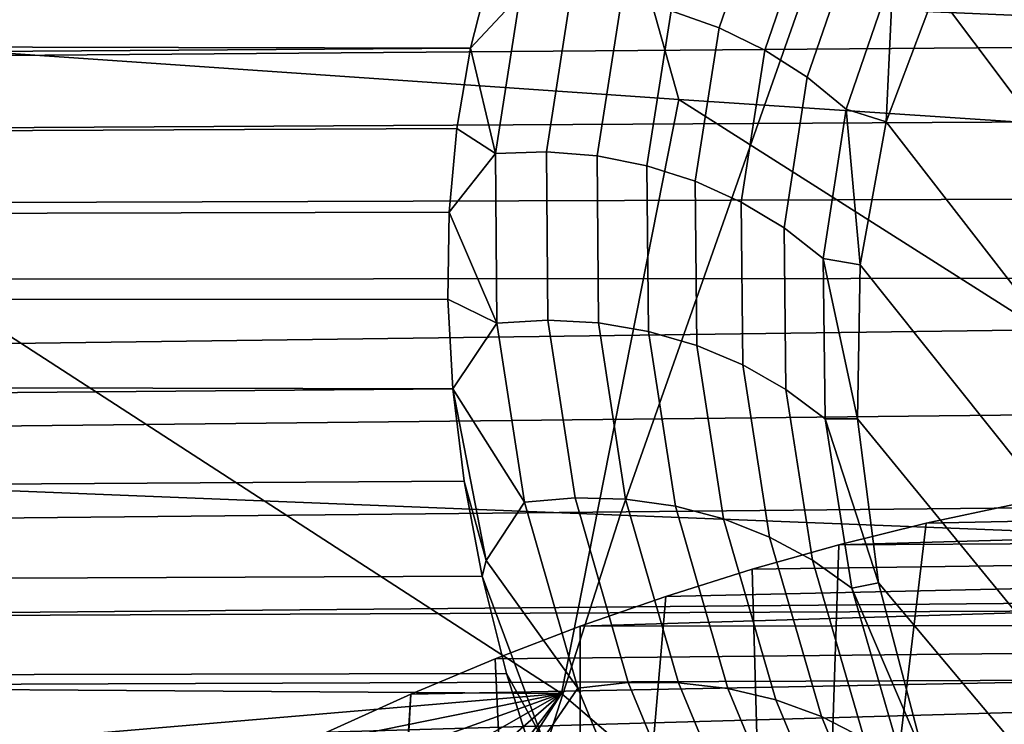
# Model space of a CAD drawing. Header units: metres. Extents: x -240 to 45, y -77 to 27.
# Tile 493 of 656: x -178.648 to -177.698, y 6.237 to 6.917. Entities that reach past the tile are written whole.
import ezdxf

# ---------------------------------------------------------------- set-up
doc = ezdxf.new("R2010")
doc.units = ezdxf.units.M
doc.layers.add('solid_102011X2', color=7, linetype='CONTINUOUS')

msp = doc.modelspace()

# ---------------------------------------------------------------- linework, layer by layer
at = {"layer": 'solid_102011X2'}
for points in [[(-178.174988, 7.418637, 304.936127), (-178.01207, 6.840441, 304.676178), (-179.128815, 6.917336, 303.01825), (-179.296097, 7.501944, 303.280029)], [(-177.041016, 7.337497, 306.575623), (-176.882492, 6.765562, 306.317352), (-178.01207, 6.840441, 304.676178), (-178.174988, 7.418637, 304.936127)], [(-175.902405, 7.329002, 345.513977), (-177.709656, 7.411116, 344.124908), (-177.895569, 6.93054, 344.335449), (-176.083359, 6.853738, 345.724579)], [(-177.926178, 7.04583, 291.859161), (-177.973221, 6.909657, 291.453552), (-178.019547, 6.925918, 291.451477), (-177.972076, 7.063404, 291.859802)], [(-177.764542, 6.945489, 291.932556), (-177.695618, 7.059473, 292.318939), (-177.512146, 6.806411, 292.335815), (-177.579498, 6.699047, 291.957825)], [(-177.88266, 7.023068, 291.860535), (-177.929214, 6.8882, 291.457672), (-177.973221, 6.909657, 291.453552), (-177.926178, 7.04583, 291.859161)], [(-177.842133, 6.995464, 291.863861), (-177.888168, 6.86187, 291.463745), (-177.929214, 6.8882, 291.457672), (-177.88266, 7.023068, 291.860535)], [(-177.895569, 6.93054, 344.335449), (-179.692368, 7.008227, 342.922791), (-179.870377, 6.511478, 343.118958), (-178.068878, 6.439284, 344.531738)], [(-174.429214, 6.993353, 297.876404), (-180.121445, 6.935884, 301.470245), (-180.013489, 6.872426, 301.587921), (-174.251602, 6.917802, 297.996216)], [(-177.805237, 6.963433, 291.869141), (-177.850708, 6.831065, 291.47168), (-177.888168, 6.86187, 291.463745), (-177.842133, 6.995464, 291.863861)], [(-178.194077, 6.964564, 291.538513), (-178.213211, 6.890154, 291.33197), (-184.833878, 6.905131, 295.352905), (-184.790207, 6.963541, 295.498779)], [(-178.165283, 6.941477, 291.457611), (-178.213211, 6.890154, 291.33197), (-178.194077, 6.964564, 291.538513)], [(-177.805237, 6.963433, 291.869141), (-177.81192, 6.818881, 291.545776), (-177.850708, 6.831065, 291.47168)], [(-177.805237, 6.963433, 291.869141), (-177.764542, 6.945489, 291.932556), (-177.81192, 6.818881, 291.545776)], [(-178.165283, 6.941477, 291.457611), (-178.189056, 6.788187, 291.044189), (-178.213211, 6.890154, 291.33197)], [(-178.116318, 6.941948, 291.453522), (-178.139969, 6.789915, 291.042511), (-178.189056, 6.788187, 291.044189), (-178.165283, 6.941477, 291.457611)], [(-178.06749, 6.936736, 291.451477), (-178.090988, 6.78601, 291.042969), (-178.139969, 6.789915, 291.042511), (-178.116318, 6.941948, 291.453522)], [(-178.019547, 6.925918, 291.451477), (-178.042847, 6.776531, 291.045593), (-178.090988, 6.78601, 291.042969), (-178.06749, 6.936736, 291.451477)], [(-177.81192, 6.818881, 291.545776), (-177.764542, 6.945489, 291.932556), (-177.579498, 6.699047, 291.957825), (-177.626053, 6.579275, 291.578094)], [(-176.083359, 6.853738, 345.724579), (-177.895569, 6.93054, 344.335449), (-178.068878, 6.439284, 344.531738), (-176.252045, 6.367915, 345.920898)], [(-174.251602, 6.917802, 297.996216), (-180.013489, 6.872426, 301.587921), (-179.905289, 6.806316, 301.70401), (-174.070908, 6.838731, 298.110657)], [(-179.152237, 6.274087, 302.465759), (-179.236389, 6.340068, 302.384369), (-179.128815, 6.917336, 303.01825), (-178.125336, 6.26721, 304.048279)], [(-178.125336, 6.26721, 304.048279), (-179.128815, 6.917336, 303.01825), (-178.01207, 6.840441, 304.676178)], [(-177.973221, 6.909657, 291.453552), (-177.996262, 6.761621, 291.050354), (-178.042847, 6.776531, 291.045593), (-178.019547, 6.925918, 291.451477)], [(-177.929214, 6.8882, 291.457672), (-177.951935, 6.741507, 291.057159), (-177.996262, 6.761621, 291.050354), (-177.973221, 6.909657, 291.453552)], [(-178.213211, 6.890154, 291.33197), (-184.876175, 6.844224, 295.207031), (-184.833878, 6.905131, 295.352905)], [(-178.213211, 6.890154, 291.33197), (-178.226501, 6.812467, 291.125214), (-184.91713, 6.780863, 295.061401), (-184.876175, 6.844224, 295.207031)], [(-178.189056, 6.788187, 291.044189), (-178.226501, 6.812467, 291.125214), (-178.213211, 6.890154, 291.33197)], [(-177.888168, 6.86187, 291.463745), (-177.910553, 6.716489, 291.065918), (-177.951935, 6.741507, 291.057159), (-177.929214, 6.8882, 291.457672)], [(-177.850708, 6.831065, 291.47168), (-177.872742, 6.686948, 291.076508), (-177.910553, 6.716489, 291.065918), (-177.888168, 6.86187, 291.463745)], [(-174.070908, 6.838731, 298.110657), (-179.905289, 6.806316, 301.70401), (-179.797089, 6.737672, 301.818359), (-173.887131, 6.756236, 298.219635)], [(-177.384277, 5.631658, 304.724884), (-178.125336, 6.26721, 304.048279), (-178.01207, 6.840441, 304.676178), (-177.001266, 6.198217, 305.697357)], [(-177.001266, 6.198217, 305.697357), (-178.01207, 6.840441, 304.676178), (-176.882492, 6.765562, 306.317352)], [(-177.850708, 6.831065, 291.47168), (-177.837112, 6.680887, 291.160919), (-177.872742, 6.686948, 291.076508)], [(-177.850708, 6.831065, 291.47168), (-177.81192, 6.818881, 291.545776), (-177.837112, 6.680887, 291.160919)], [(-177.837112, 6.680887, 291.160919), (-177.81192, 6.818881, 291.545776), (-177.626053, 6.579275, 291.578094), (-177.651291, 6.447867, 291.197632)], [(-178.226501, 6.812467, 291.125214), (-178.233841, 6.731635, 290.918427), (-184.956818, 6.715121, 294.916229), (-184.91713, 6.780863, 295.061401)], [(-178.189056, 6.788187, 291.044189), (-178.233841, 6.731635, 290.918427), (-178.226501, 6.812467, 291.125214)], [(-178.189056, 6.788187, 291.044189), (-178.187744, 6.62443, 290.634583), (-178.233841, 6.731635, 290.918427)], [(-178.139969, 6.789915, 291.042511), (-178.138702, 6.627408, 290.635254), (-178.187744, 6.62443, 290.634583), (-178.189056, 6.788187, 291.044189)], [(-178.090988, 6.78601, 291.042969), (-178.089706, 6.624806, 290.638214), (-178.138702, 6.627408, 290.635254), (-178.139969, 6.789915, 291.042511)], [(-178.042847, 6.776531, 291.045593), (-178.041534, 6.616662, 290.643463), (-178.089706, 6.624806, 290.638214), (-178.090988, 6.78601, 291.042969)], [(-177.996262, 6.761621, 291.050354), (-177.994888, 6.6031, 290.650879), (-178.041534, 6.616662, 290.643463), (-178.042847, 6.776531, 291.045593)], [(-173.887131, 6.756236, 298.219635), (-179.797089, 6.737672, 301.818359), (-179.688889, 6.666464, 301.930939), (-173.700348, 6.670472, 298.322906)], [(-177.951935, 6.741507, 291.057159), (-177.95047, 6.584324, 290.66037), (-177.994888, 6.6031, 290.650879), (-177.996262, 6.761621, 291.050354)], [(-177.910553, 6.716489, 291.065918), (-177.908966, 6.560618, 290.671753), (-177.95047, 6.584324, 290.66037), (-177.951935, 6.741507, 291.057159)], [(-178.233841, 6.731635, 290.918427), (-178.235153, 6.647827, 290.711792), (-184.995148, 6.646972, 294.771545), (-184.956818, 6.715121, 294.916229)], [(-178.187744, 6.62443, 290.634583), (-178.235153, 6.647827, 290.711792), (-178.233841, 6.731635, 290.918427)], [(-177.872742, 6.686948, 291.076508), (-177.870987, 6.53234, 290.684906), (-177.908966, 6.560618, 290.671753), (-177.910553, 6.716489, 291.065918)], [(-177.872742, 6.686948, 291.076508), (-177.837112, 6.680887, 291.160919), (-177.839737, 6.532369, 290.778656)], [(-177.872742, 6.686948, 291.076508), (-177.839737, 6.532369, 290.778656), (-177.870987, 6.53234, 290.684906)], [(-177.839737, 6.532369, 290.778656), (-177.837112, 6.680887, 291.160919), (-177.651291, 6.447867, 291.197632), (-177.655167, 6.306584, 290.818359)], [(-173.700348, 6.670472, 298.322906), (-179.688889, 6.666464, 301.930939), (-179.580765, 6.592705, 302.04184)], [(-173.700348, 6.670472, 298.322906), (-179.580765, 6.592705, 302.04184), (-179.472977, 6.516578, 302.150757), (-173.510559, 6.581541, 298.420441)], [(-178.235153, 6.647827, 290.711792), (-178.230347, 6.561214, 290.505463), (-185.032104, 6.576447, 294.627411), (-184.995148, 6.646972, 294.771545)], [(-178.187744, 6.62443, 290.634583), (-178.230347, 6.561214, 290.505463), (-178.235153, 6.647827, 290.711792)], [(-178.187744, 6.62443, 290.634583), (-178.161179, 6.45186, 290.22995), (-178.230347, 6.561214, 290.505463)], [(-178.138702, 6.627408, 290.635254), (-178.112305, 6.456062, 290.233032), (-178.161179, 6.45186, 290.22995), (-178.187744, 6.62443, 290.634583)], [(-178.089706, 6.624806, 290.638214), (-178.063492, 6.454734, 290.238525), (-178.112305, 6.456062, 290.233032), (-178.138702, 6.627408, 290.635254)], [(-178.041534, 6.616662, 290.643463), (-178.015457, 6.447896, 290.246338), (-178.063492, 6.454734, 290.238525), (-178.089706, 6.624806, 290.638214)], [(-177.994888, 6.6031, 290.650879), (-177.968948, 6.43565, 290.256378), (-178.015457, 6.447896, 290.246338), (-178.041534, 6.616662, 290.643463)], [(-177.95047, 6.584324, 290.66037), (-177.924637, 6.418183, 290.268494), (-177.968948, 6.43565, 290.256378), (-177.994888, 6.6031, 290.650879)], [(-178.230347, 6.561214, 290.505463), (-185.06781, 6.503639, 294.484161), (-185.032104, 6.576447, 294.627411)], [(-173.510559, 6.581541, 298.420441), (-179.472977, 6.516578, 302.150757), (-179.354416, 6.429766, 302.268738), (-173.317963, 6.489705, 298.511963)], [(-177.908966, 6.560618, 290.671753), (-177.883209, 6.395757, 290.282501), (-177.924637, 6.418183, 290.268494), (-177.95047, 6.584324, 290.66037)], [(-178.230347, 6.561214, 290.505463), (-178.21933, 6.471985, 290.299652), (-185.102188, 6.428566, 294.341827), (-185.06781, 6.503639, 294.484161)], [(-178.198196, 6.395573, 290.124023), (-178.21933, 6.471985, 290.299652), (-178.230347, 6.561214, 290.505463)], [(-178.161179, 6.45186, 290.22995), (-178.198196, 6.395573, 290.124023), (-178.230347, 6.561214, 290.505463)], [(-177.870987, 6.53234, 290.684906), (-177.845291, 6.368711, 290.298187), (-177.883209, 6.395757, 290.282501), (-177.908966, 6.560618, 290.671753)], [(-177.870987, 6.53234, 290.684906), (-177.839737, 6.532369, 290.778656), (-177.819366, 6.373904, 290.398529)], [(-177.870987, 6.53234, 290.684906), (-177.819366, 6.373904, 290.398529), (-177.845291, 6.368711, 290.298187)], [(-177.819366, 6.373904, 290.398529), (-177.839737, 6.532369, 290.778656), (-177.655167, 6.306584, 290.818359), (-177.637802, 6.157432, 290.442566)], [(-178.068878, 6.439284, 344.531738), (-179.870377, 6.511478, 343.118958), (-180.035156, 6.004684, 343.300598), (-178.229309, 5.938097, 344.71344)], [(-173.317963, 6.489705, 298.511963), (-179.354416, 6.429766, 302.268738), (-179.236389, 6.340068, 302.384369), (-173.122589, 6.395106, 298.597412)], [(-178.21933, 6.471985, 290.299652), (-178.202026, 6.380337, 290.094452), (-185.135239, 6.35123, 294.200409), (-185.102188, 6.428566, 294.341827)], [(-178.198196, 6.395573, 290.124023), (-178.202026, 6.380337, 290.094452), (-178.21933, 6.471985, 290.299652)], [(-178.161179, 6.45186, 290.22995), (-178.109497, 6.272243, 289.831482), (-178.198196, 6.395573, 290.124023)], [(-178.112305, 6.456062, 290.233032), (-178.060959, 6.277645, 289.836945), (-178.109497, 6.272243, 289.831482), (-178.161179, 6.45186, 290.22995)], [(-178.063492, 6.454734, 290.238525), (-178.012466, 6.277564, 289.84494), (-178.060959, 6.277645, 289.836945), (-178.112305, 6.456062, 290.233032)], [(-178.015457, 6.447896, 290.246338), (-177.964767, 6.272, 289.855347), (-178.012466, 6.277564, 289.84494), (-178.063492, 6.454734, 290.238525)], [(-177.773468, 6.43143, 294.27771), (-177.097992, 6.445362, 294.016388), (-177.045517, 6.458176, 294.135376), (-177.68895, 6.449529, 294.418335)], [(-177.968948, 6.43565, 290.256378), (-177.918549, 6.261037, 289.867981), (-177.964767, 6.272, 289.855347), (-178.015457, 6.447896, 290.246338)], [(-177.773468, 6.43143, 294.27771), (-177.68895, 6.449529, 294.418335), (-177.681732, 5.509223, 294.430389), (-177.889053, 5.458401, 294.085327)], [(-177.857651, 6.410567, 294.137573), (-177.148422, 6.430851, 293.896515), (-177.097992, 6.445362, 294.016388), (-177.773468, 6.43143, 294.27771)], [(-176.252045, 6.367915, 345.920898), (-178.068878, 6.439284, 344.531738), (-178.229309, 5.938097, 344.71344), (-176.408203, 5.872274, 346.102661)], [(-177.924637, 6.418183, 290.268494), (-177.874542, 6.244842, 289.88266), (-177.918549, 6.261037, 289.867981), (-177.968948, 6.43565, 290.256378)], [(-177.773468, 6.43143, 294.27771), (-177.889053, 5.458401, 294.085327), (-177.857651, 6.410567, 294.137573)], [(-177.128204, 6.428779, 293.837067), (-177.148422, 6.430851, 293.896515), (-177.857651, 6.410567, 294.137573), (-177.196808, 6.414644, 293.775787)], [(-177.941437, 6.387, 293.998138), (-177.243088, 6.396753, 293.654266), (-177.196808, 6.414644, 293.775787), (-177.857651, 6.410567, 294.137573)], [(-177.883209, 6.395757, 290.282501), (-177.833405, 6.223658, 289.8992), (-177.874542, 6.244842, 289.88266), (-177.924637, 6.418183, 290.268494)], [(-177.941437, 6.387, 293.998138), (-177.857651, 6.410567, 294.137573), (-177.889053, 5.458401, 294.085327), (-177.915115, 5.450675, 294.041962)], [(-173.062653, 6.365827, 298.622131), (-173.122589, 6.395106, 298.597412), (-179.236389, 6.340068, 302.384369)], [(-178.109497, 6.272243, 289.831482), (-178.143311, 6.222938, 289.745758), (-178.202026, 6.380337, 290.094452), (-178.198196, 6.395573, 290.124023)], [(-178.024643, 6.360818, 293.85968), (-177.287262, 6.377193, 293.532013), (-177.243088, 6.396753, 293.654266), (-177.941437, 6.387, 293.998138)], [(-177.845291, 6.368711, 290.298187), (-177.795746, 6.197805, 289.917328), (-177.833405, 6.223658, 289.8992), (-177.883209, 6.395757, 290.282501)], [(-178.024643, 6.360818, 293.85968), (-177.941437, 6.387, 293.998138), (-177.915115, 5.450675, 294.041962), (-178.108383, 5.383777, 293.720306)], [(-178.202026, 6.380337, 290.094452), (-178.178345, 6.286478, 289.890045), (-185.167023, 6.271743, 294.060181), (-185.135239, 6.35123, 294.200409)], [(-178.143311, 6.222938, 289.745758), (-178.178345, 6.286478, 289.890045), (-178.202026, 6.380337, 290.094452)], [(-178.1073, 6.331995, 293.722107), (-177.329285, 6.355968, 293.409058), (-177.287262, 6.377193, 293.532013), (-178.024643, 6.360818, 293.85968)], [(-177.845291, 6.368711, 290.298187), (-177.819366, 6.373904, 290.398529), (-177.775223, 6.205659, 290.01886)], [(-177.845291, 6.368711, 290.298187), (-177.775223, 6.205659, 290.01886), (-177.795746, 6.197805, 289.917328)], [(-177.775223, 6.205659, 290.01886), (-177.819366, 6.373904, 290.398529), (-177.637802, 6.157432, 290.442566), (-177.599289, 6.002419, 290.072388)], [(-173.062653, 6.365827, 298.622131), (-179.236389, 6.340068, 302.384369), (-179.152237, 6.274087, 302.465759), (-172.924713, 6.298069, 298.676453)], [(-178.024643, 6.360818, 293.85968), (-178.108383, 5.383777, 293.720306), (-178.1073, 6.331995, 293.722107)], [(-178.1073, 6.331995, 293.722107), (-177.369125, 6.333099, 293.285492), (-177.329285, 6.355968, 293.409058)], [(-178.189407, 6.300541, 293.585449), (-177.406738, 6.308607, 293.161316), (-177.369125, 6.333099, 293.285492), (-178.1073, 6.331995, 293.722107)], [(-178.189407, 6.300541, 293.585449), (-178.1073, 6.331995, 293.722107), (-178.108383, 5.383777, 293.720306), (-178.146652, 5.368508, 293.656616)], [(-178.270905, 6.266534, 293.449829), (-178.189407, 6.300541, 293.585449), (-178.146652, 5.368508, 293.656616), (-178.323639, 5.28883, 293.362061)], [(-178.270905, 6.266534, 293.449829), (-177.442139, 6.282499, 293.036591), (-177.406738, 6.308607, 293.161316), (-178.189407, 6.300541, 293.585449)], [(-172.924713, 6.298069, 298.676453), (-179.152237, 6.274087, 302.465759), (-179.0466, 6.188803, 302.566711), (-172.724335, 6.198757, 298.749054)], [(-178.178345, 6.286478, 289.890045), (-178.148239, 6.190626, 289.686554), (-185.197571, 6.190174, 293.921356), (-185.167023, 6.271743, 294.060181)], [(-178.351791, 6.22998, 293.315186), (-177.475235, 6.254811, 292.911407), (-177.442139, 6.282499, 293.036591), (-178.270905, 6.266534, 293.449829)], [(-178.143311, 6.222938, 289.745758), (-178.148239, 6.190626, 289.686554), (-178.178345, 6.286478, 289.890045)], [(-179.0466, 6.188803, 302.566711), (-179.152237, 6.274087, 302.465759), (-178.125336, 6.26721, 304.048279)], [(-178.109497, 6.272243, 289.831482), (-178.033035, 6.087399, 289.440186), (-178.143311, 6.222938, 289.745758)], [(-178.060959, 6.277645, 289.836945), (-177.984985, 6.093997, 289.448059), (-178.033035, 6.087399, 289.440186), (-178.109497, 6.272243, 289.831482)], [(-178.012466, 6.277564, 289.84494), (-177.936981, 6.09515, 289.458527), (-177.984985, 6.093997, 289.448059), (-178.060959, 6.277645, 289.836945)], [(-177.964767, 6.272, 289.855347), (-177.889771, 6.090844, 289.471436), (-177.936981, 6.09515, 289.458527), (-178.012466, 6.277564, 289.84494)], [(-177.918549, 6.261037, 289.867981), (-177.84404, 6.081141, 289.486603), (-177.889771, 6.090844, 289.471436), (-177.964767, 6.272, 289.855347)], [(-178.941681, 6.1013, 302.665619), (-179.0466, 6.188803, 302.566711), (-178.125336, 6.26721, 304.048279)], [(-178.837616, 6.011714, 302.762482), (-178.941681, 6.1013, 302.665619), (-178.125336, 6.26721, 304.048279)], [(-178.734436, 5.920009, 302.8573), (-178.837616, 6.011714, 302.762482), (-178.125336, 6.26721, 304.048279)], [(-178.632172, 5.826201, 302.950134), (-178.734436, 5.920009, 302.8573), (-178.125336, 6.26721, 304.048279)], [(-178.531067, 5.730503, 303.040802), (-178.632172, 5.826201, 302.950134), (-178.125336, 6.26721, 304.048279)], [(-178.494873, 5.695514, 303.072998), (-178.531067, 5.730503, 303.040802), (-178.125336, 6.26721, 304.048279)], [(-178.407257, 5.609113, 303.15036), (-178.494873, 5.695514, 303.072998), (-178.125336, 6.26721, 304.048279), (-177.384277, 5.631658, 304.724884)], [(-178.351791, 6.22998, 293.315186), (-178.270905, 6.266534, 293.449829), (-178.33287, 5.286068, 293.34671), (-178.342926, 5.286353, 293.329956)], [(-178.270905, 6.266534, 293.449829), (-178.323639, 5.28883, 293.362061), (-178.33287, 5.286068, 293.34671)], [(-178.432098, 6.190853, 293.181549), (-177.506027, 6.225569, 292.785858), (-177.475235, 6.254811, 292.911407), (-178.351791, 6.22998, 293.315186)], [(-177.874542, 6.244842, 289.88266), (-177.800507, 6.06619, 289.503815), (-177.84404, 6.081141, 289.486603), (-177.918549, 6.261037, 289.867981)], [(-177.833405, 6.223658, 289.8992), (-177.759827, 6.046215, 289.522797), (-177.800507, 6.06619, 289.503815), (-177.874542, 6.244842, 289.88266)]]:
    msp.add_3dface(points, dxfattribs=at)

doc.saveas('drawing.dxf')
